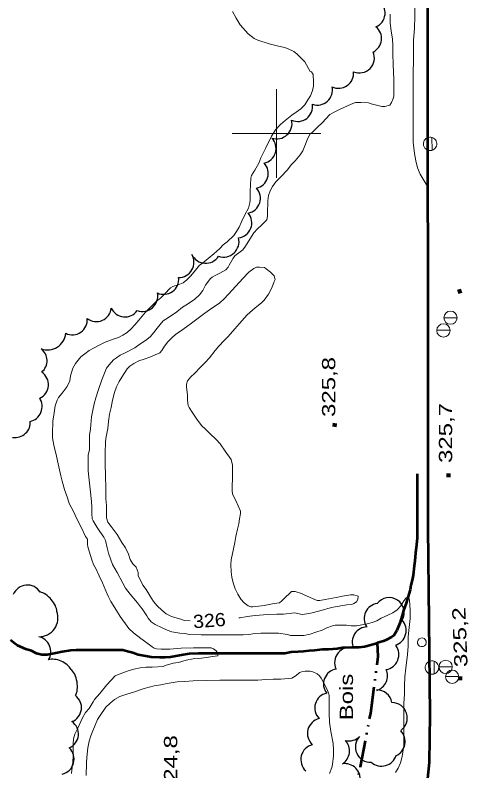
# Model space of a CAD drawing. Extents: x 240591 to 242335, y 5323482 to 5326937.
# Drawn here: x 240941 to 241042.3, y 5325255.9 to 5325426.8 of the extents above; entities that cross this region are included whole.
import ezdxf

# ---------------------------------------------------------------- set-up
doc = ezdxf.new("R2010")
doc.units = 0
doc.header["$LTSCALE"] = 1.2
doc.linetypes.add('DASH_DOUBLE_DOT', pattern=[9.2, 5, -1.2, 0.3, -1.2, 0.3, -1.2])
doc.linetypes.add('LONG_DASHED', pattern=[7.5, 6, -1.5])
for name, color, linetype, lineweight in [('2', 7, 'Continuous', 13), ('21', 7, 'Continuous', 53), ('3', 7, 'Continuous', 140), ('36', 7, 'Continuous', 13), ('4', 7, 'DASH_DOUBLE_DOT', 53), ('44', 7, 'Continuous', 25), ('61', 7, 'Continuous', 13)]:
    doc.layers.add(name, color=color, linetype=linetype, lineweight=lineweight)

msp = doc.modelspace()

# ---------------------------------------------------------------- linework, layer by layer
at = {"layer": '2'}
for points in [[(241034.3, 5325387.9), (241034.1, 5325388.1), (241033.8, 5325388.5), (241032.5, 5325390.8), (241031.9, 5325392.2), (241031.5, 5325393.8), (241031.2, 5325395.5), (241030.9, 5325398), (241030.9, 5325399.6), (241030.9, 5325402.6), (241030.9, 5325405.3), (241030.9, 5325407.9), (241030.9, 5325410.9), (241030.9, 5325414), (241031, 5325416.2), (241031, 5325418.5), (241031, 5325421), (241031.2, 5325423.8), (241031.3, 5325426.5), (241031.3, 5325428.5), (241031.3, 5325429.7)], [(240971.5, 5325354), (240972.3, 5325355), (240973.1, 5325356), (240974.4, 5325357.6), (240975, 5325358), (240976.1, 5325358.7), (240977.5, 5325359.7), (240978.8, 5325360.7), (240979.9, 5325361.4), (240981.6, 5325362.5), (240982.6, 5325363.5), (240983.4, 5325364.5), (240984, 5325365.7), (240985, 5325367.1), (240985.5, 5325367.5), (240986.2, 5325367.9), (240987.2, 5325368.4), (240988.6, 5325369.2), (240989.1, 5325369.8), (240989.3, 5325370.2), (240990.2, 5325371.8), (240990.6, 5325372.3), (240991.5, 5325373), (240992.4, 5325373.7), (240993, 5325374.5), (240993.6, 5325375.5), (240994.9, 5325377.5), (240995.7, 5325378.4), (240996.6, 5325379.3), (240997.8, 5325380.5), (240998, 5325381.3), (240998, 5325381.9), (240998.1, 5325384.8), (240998.2, 5325386), (240998.6, 5325387), (240999.1, 5325388), (240999.9, 5325389.1), (241001, 5325390.2), (241002.5, 5325391.8), (241003.3, 5325392.9), (241004.2, 5325393.8), (241005.4, 5325395.2), (241006, 5325396.1), (241006.4, 5325397.2), (241007.1, 5325398.9), (241007.6, 5325399.9), (241008.1, 5325400.2), (241009.3, 5325401.4), (241010.3, 5325402.4), (241012.1, 5325404.3), (241013.2, 5325404.9), (241014.4, 5325405.5), (241016.9, 5325406.6), (241017.9, 5325407), (241019.1, 5325407), (241020.8, 5325406.9), (241021.4, 5325406.7), (241023.8, 5325406.1), (241024.5, 5325406.1), (241025.6, 5325406.4), (241026, 5325407), (241026.4, 5325407.9), (241026.5, 5325408.4), (241026.5, 5325409.6), (241026.5, 5325412.3), (241026.4, 5325415.5), (241026.3, 5325418.1), (241026.3, 5325419.8), (241026.2, 5325421.4), (241025.9, 5325423.1), (241025.7, 5325425), (241025.7, 5325427)], [(240958.3, 5325303.6), (240957.4, 5325306.5), (240957.3, 5325307.1), (240957.3, 5325308.3), (240956.9, 5325308.9), (240955.9, 5325311), (240955, 5325312.7), (240954.1, 5325314.7), (240953.2, 5325316.3), (240952.8, 5325317.6), (240952.1, 5325319.5), (240951.6, 5325321.4), (240951.3, 5325322.6), (240950.7, 5325325.3), (240950.3, 5325327), (240949.7, 5325329.5), (240949.4, 5325331.2), (240949.4, 5325332), (240949.5, 5325335), (240949.7, 5325336.3), (240950, 5325338.4), (240950.5, 5325339.7), (240950.8, 5325340.3), (240951.6, 5325341.3), (240952.7, 5325342.8), (240953.3, 5325344.1), (240953.5, 5325345.2), (240954, 5325346.9), (240954.6, 5325348), (240955.8, 5325349.5), (240956.7, 5325350.2), (240957.7, 5325350.9), (240958.8, 5325351.5), (240960.1, 5325352.2), (240961.3, 5325352.8), (240963.1, 5325353.5), (240964.3, 5325353.9), (240965.3, 5325354.4), (240966.3, 5325355), (240967.2, 5325355.8), (240968, 5325356.7), (240968.9, 5325357.8), (240970.4, 5325359.6), (240971.4, 5325360.6), (240972.8, 5325361.9), (240973.9, 5325362.8), (240974.7, 5325363.7), (240976.1, 5325365.1), (240976.6, 5325365.4), (240977.8, 5325365.8), (240978.9, 5325366.2), (240979.8, 5325366.9), (240980.6, 5325367.7), (240981.4, 5325368.7), (240982.6, 5325370.2), (240983.2, 5325370.6), (240984.6, 5325371.7), (240985.9, 5325372.8), (240987.2, 5325374), (240988, 5325374.8), (240988.9, 5325375.5), (240990.4, 5325376.9), (240991, 5325377.8), (240991.6, 5325378.8), (240992.1, 5325380), (240992.9, 5325381.6), (240993.7, 5325383.1), (240994, 5325384.3), (240994.1, 5325385), (240994.1, 5325386.9), (240994.2, 5325389.9), (240994.4, 5325390.5), (240995.1, 5325391.7), (240996, 5325393.3), (240996.5, 5325394.5), (240997.5, 5325396.6), (240998.9, 5325399.4), (240999.8, 5325400.8), (241000.9, 5325402), (241002, 5325402.9), (241003.5, 5325404.1), (241004.5, 5325404.8), (241005.5, 5325405.6), (241006.4, 5325406.5), (241007.1, 5325407.6), (241007.7, 5325408.5), (241008.1, 5325409.5), (241008.4, 5325410.6), (241008.4, 5325411.6), (241008.3, 5325413.3), (241007.9, 5325413.9), (241007.6, 5325414)], [(240980.5, 5325289.8), (240979.2, 5325289.9), (240978.6, 5325290.1), (240976.3, 5325290.8), (240975.1, 5325291.4), (240974.1, 5325292.2), (240973.1, 5325293.2), (240972.2, 5325294.2), (240971.5, 5325295.4), (240970.6, 5325296.9), (240969.8, 5325297.9), (240969.3, 5325299), (240968.8, 5325300), (240968.8, 5325300.7), (240968.3, 5325301.9), (240967.6, 5325302.7), (240967, 5325303.7), (240966.6, 5325304.9), (240965.9, 5325306.3), (240965.1, 5325307.5), (240964, 5325309.3), (240962.7, 5325311.1), (240961.9, 5325312.1), (240961.6, 5325313.1), (240961.6, 5325313.7), (240961.6, 5325315.9), (240961.5, 5325317.4), (240961.5, 5325319.6), (240961.4, 5325322.7), (240961.3, 5325325.2), (240961.3, 5325327.8), (240961.4, 5325330.2), (240961.5, 5325331), (240961.9, 5325333.3), (240962.1, 5325334.9), (240962.3, 5325336.5), (240962.7, 5325338), (240963, 5325339.7), (240963.4, 5325341.4), (240963.9, 5325342.7), (240964.5, 5325343.9), (240965.1, 5325344.9), (240966.3, 5325346.8), (240966.9, 5325347.4), (240967.8, 5325348), (240968.9, 5325348.6), (240970.1, 5325349), (240971.4, 5325349.4), (240973.7, 5325350.4), (240974.1, 5325350.9), (240974.7, 5325351.9), (240975.5, 5325352.9), (240976.4, 5325353.8), (240977.3, 5325354.6), (240978.3, 5325355.3), (240980.5, 5325356.9), (240982.3, 5325358.2), (240983.8, 5325359.4), (240984.9, 5325360.1), (240987.2, 5325361.7), (240988.2, 5325362.6), (240989.1, 5325363.6), (240990.8, 5325365.5), (240992.4, 5325367.2), (240993.8, 5325368.6), (240994.9, 5325369.5), (240995.5, 5325369.8), (240996.2, 5325369.8), (240997.3, 5325369.7), (240997.7, 5325369.4), (240998.7, 5325368.6), (240999.5, 5325367.8), (240999.7, 5325367), (240999.5, 5325366.5), (240999, 5325365.1), (240998.2, 5325363.7), (240997.2, 5325362.3), (240996.6, 5325361.7), (240995.2, 5325360.6), (240993.4, 5325359), (240992.8, 5325358.3), (240991.7, 5325357), (240990.6, 5325355.8), (240989.1, 5325354.1), (240988.2, 5325353.2), (240987, 5325351.9), (240986.2, 5325350.9), (240984.9, 5325349.3), (240983.9, 5325348.2), (240982.9, 5325347.2)], [(241028.9, 5325273.2), (241028.9, 5325275.1), (241029, 5325277.1), (241029.2, 5325279.1), (241029.6, 5325282.2), (241029.8, 5325284.1), (241029.8, 5325286.2), (241029.9, 5325287.6), (241030.1, 5325289), (241030.2, 5325290.3), (241030.2, 5325292.2), (241030.1, 5325294.5), (241029.9, 5325295.1), (241029.3, 5325295), (241028.8, 5325294.3), (241028.1, 5325293.2), (241027.3, 5325292.3), (241026.3, 5325291.6), (241025.2, 5325291.1), (241023.7, 5325290.4), (241022.7, 5325289.8), (241021.6, 5325289.4), (241020.5, 5325289.1), (241018.1, 5325288.7), (241016.9, 5325288.7), (241015.8, 5325288.8), (241013.3, 5325288.8), (241012.7, 5325288.7), (241011.4, 5325288.2), (241010.3, 5325287.7), (241008.9, 5325287.2), (241007.6, 5325286.8), (241006.2, 5325286.5), (241004.8, 5325286.5), (241003.2, 5325286.5), (241002.5, 5325286.7), (241000.5, 5325287), (240999.4, 5325287), (240996.5, 5325287), (240995.1, 5325286.9), (240993.8, 5325286.7), (240992.5, 5325286.6), (240991.2, 5325286.6), (240988.4, 5325286.6), (240985.8, 5325286.6), (240983, 5325286.6), (240980.4, 5325286.7), (240979.3, 5325286.9), (240978.2, 5325287), (240976.4, 5325287.3), (240975.3, 5325287.7), (240974.2, 5325288.2), (240972.6, 5325289), (240971.7, 5325289.6), (240971, 5325290.4), (240970.7, 5325290.9), (240969.7, 5325292.5), (240969.3, 5325293), (240968.6, 5325293.9), (240967, 5325295.8), (240965.9, 5325297.2), (240965.3, 5325298.3), (240964, 5325300.7), (240963, 5325302.5), (240962.5, 5325303.8), (240962.1, 5325305.1), (240961.8, 5325306.3), (240961.4, 5325308), (240961, 5325308.7), (240960.1, 5325310), (240959.5, 5325310.9), (240958.6, 5325312.4), (240958.4, 5325312.9), (240958.3, 5325314.1), (240958.3, 5325315.5), (240958.2, 5325316.8), (240957.9, 5325319.6), (240957.6, 5325322.3), (240957.5, 5325323.7), (240957.5, 5325325.2), (240957.5, 5325327.3), (240957.8, 5325328.5), (240957.8, 5325329.7), (240957.8, 5325331.8), (240958, 5325333.2), (240958.2, 5325335.9), (240958.5, 5325337.4), (240958.8, 5325338.9), (240959.2, 5325340.2), (240959.8, 5325342.1), (240960.6, 5325344.3), (240961.6, 5325346.9), (240962.2, 5325347.7), (240963.2, 5325348.8), (240963.9, 5325349.3), (240964.7, 5325349.9), (240965.8, 5325350.4), (240968, 5325351.5), (240968.9, 5325352.2), (240970.4, 5325353.2), (240971.5, 5325354)], [(240982.9, 5325347.2), (240981.5, 5325345.7), (240980.7, 5325345), (240979.9, 5325344.1), (240979.7, 5325343.3), (240979.7, 5325342.7), (240979.9, 5325340.8), (240979.9, 5325339.6), (240980.1, 5325338.5), (240980.3, 5325338), (240981, 5325337), (240982, 5325335.4), (240983.1, 5325334), (240984, 5325333.1), (240984.9, 5325332.2), (240986.4, 5325330.8), (240987.3, 5325329.8), (240988.4, 5325328.2), (240989.8, 5325326.3), (240990.1, 5325325), (240990.1, 5325324.3), (240990.1, 5325321.6), (240990, 5325320.6), (240990, 5325319.2), (240990.1, 5325318.5), (240990.3, 5325318), (240990.8, 5325317), (240991.9, 5325314.6), (240991.9, 5325314.1), (240991.7, 5325312.9), (240991.5, 5325311.7), (240991.2, 5325310.5), (240990.8, 5325308.9), (240990.6, 5325307.5), (240990.3, 5325306.1), (240989.8, 5325303.6), (240989.7, 5325302.5), (240989.8, 5325300.9), (240989.9, 5325299.7), (240990.2, 5325298.4), (240990.7, 5325297), (240991.3, 5325295.8), (240992, 5325294.7), (240992.7, 5325293.9), (240993.6, 5325293.2), (240994.2, 5325293), (240994.7, 5325293), (240996, 5325293.1), (240997.2, 5325293.3), (240999.5, 5325293.7), (241000.7, 5325293.9), (241001.2, 5325294.3), (241001.6, 5325294.7), (241003.4, 5325296.4), (241004.2, 5325296.4), (241005.7, 5325296), (241006.4, 5325295.6), (241009.2, 5325294.4), (241009.8, 5325294.4), (241011, 5325294.6), (241013.5, 5325295.1), (241014.9, 5325295.4), (241016.7, 5325295.7), (241017.5, 5325295.7), (241018.5, 5325295.4), (241018.4, 5325294.6), (241018.1, 5325294.1), (241017.5, 5325293.7), (241017, 5325293.5), (241015.9, 5325293.4), (241012.8, 5325292.9), (241011.6, 5325292.6), (241010.6, 5325292.3), (241008.1, 5325291.6), (241006.9, 5325291.4), (241005.8, 5325291.2), (241004.1, 5325291.6)], [(240953.7, 5325255.3), (240953.8, 5325256.1), (240954, 5325257.8), (240954.1, 5325259.4), (240954.1, 5325262), (240954.2, 5325263.1), (240954.5, 5325264.2), (240955.1, 5325265.4), (240956.2, 5325267.9), (240956.9, 5325269.1), (240957.7, 5325270), (240958.6, 5325271.5), (240958.9, 5325272), (240960.1, 5325273.4), (240961.7, 5325275.3), (240963.6, 5325277.4), (240964.1, 5325277.6), (240966.5, 5325278.5), (240967.8, 5325278.9), (240969.2, 5325279.2), (240970.5, 5325279.3), (240971.9, 5325279.3), (240974.4, 5325279.5), (240974.9, 5325279.7), (240976.7, 5325280.2), (240977.9, 5325280.4), (240979.6, 5325280.9), (240981.2, 5325281.2), (240982.5, 5325281.3), (240984.2, 5325281.5), (240985.6, 5325281.7), (240986.8, 5325281.9), (240986.8, 5325282.5), (240986.4, 5325283), (240985.8, 5325283.5), (240985.3, 5325283.7), (240984.8, 5325283.7), (240983.5, 5325283.7), (240981.3, 5325283.7), (240978.5, 5325283.6), (240975.9, 5325283.4), (240974, 5325283.4), (240972.9, 5325283.5), (240972.4, 5325283.6), (240971.9, 5325283.9), (240970.7, 5325284.8), (240969.4, 5325285.8), (240967.7, 5325287.1), (240966.7, 5325288.1), (240965.9, 5325289.1), (240964.7, 5325290.8), (240963.9, 5325292.1), (240962.6, 5325294.2), (240962, 5325295.4), (240961.5, 5325296.6), (240960.7, 5325298.4), (240960, 5325300), (240959.3, 5325301.5), (240958.7, 5325302.5), (240958.3, 5325303.6)], [(241004.1, 5325291.6), (241001.6, 5325291.3), (241000.1, 5325291.3), (240998.1, 5325291.2), (240995.2, 5325291), (240993.4, 5325290.8), (240991.8, 5325290.5), (240991.5, 5325290.5)], [(240957, 5325254.8), (240957.1, 5325257.6), (240957.2, 5325258.9), (240957.4, 5325261.1), (240957.7, 5325262.6), (240958.1, 5325263.8), (240958.5, 5325264.9), (240959.6, 5325267.5), (240960.2, 5325268.4), (240961.5, 5325270.3), (240962.4, 5325271.1), (240963.4, 5325272), (240964.6, 5325272.7), (240966.2, 5325273.2), (240967.7, 5325273.7), (240970.1, 5325274.5), (240972.4, 5325275.1), (240973.9, 5325275.3), (240975.3, 5325275.6), (240977.6, 5325276), (240979.3, 5325276.1), (240981.2, 5325276.2), (240984.1, 5325276.3), (240987.2, 5325276.4), (240989.9, 5325276.4), (240993.2, 5325276.4), (240995.8, 5325276.4), (240997.6, 5325276.5), (240999.3, 5325276.6), (241001, 5325276.6), (241003.5, 5325276.8), (241004.2, 5325277.3), (241005.3, 5325278.1), (241005.7, 5325278.3), (241006.5, 5325278.4), (241007.6, 5325278.4), (241008.2, 5325278.3), (241009.2, 5325277.8), (241009.7, 5325277.4), (241010.1, 5325276.8), (241010.7, 5325275.7), (241011.3, 5325274.6), (241011.8, 5325273.5), (241011.9, 5325272.9), (241011.9, 5325271.7), (241011.9, 5325268.9), (241012, 5325266.9), (241012.3, 5325264.8), (241012.8, 5325262.1), (241012.9, 5325260.6), (241012.9, 5325259.3), (241012.7, 5325257.3), (241012.5, 5325256.6), (241012, 5325255.3)], [(241026.9, 5325255.5), (241027.5, 5325256.5), (241028, 5325257.7), (241028.4, 5325259.1), (241028.8, 5325261.6), (241028.8, 5325262.8), (241028.8, 5325265.4), (241028.8, 5325267.9), (241028.8, 5325271.2), (241028.9, 5325273.2)]]:
    msp.add_lwpolyline(points, dxfattribs=at)
at = {"layer": '2', "linetype": 'LONG_DASHED'}
msp.add_lwpolyline([(241007.6, 5325414), (241006.4, 5325416.2), (241005.8, 5325416.8), (241004.6, 5325418), (241003.9, 5325418.5), (241002.5, 5325419.2), (241001.8, 5325419.4), (241000.2, 5325419.8), (240998.4, 5325420.3), (240995.8, 5325421.1), (240995, 5325421.5), (240994.3, 5325422), (240993.6, 5325422.5), (240992.4, 5325423.9), (240991.8, 5325424.6), (240990.9, 5325426.1), (240990.1, 5325427.6)], dxfattribs=at)
at = {"layer": '21'}
msp.add_lwpolyline([(241036.3, 5325156), (241070, 5325183), (241070.6, 5325184.4), (241070.6, 5325186.3), (241069.6, 5325187.8), (241036.7, 5325230), (241034.3, 5325231.5), (241030.9, 5325232), (241028.7, 5325231), (241022.5, 5325239.8), (241028.7, 5325245), (241032.3, 5325249.6), (241034.1, 5325253.4), (241034.6, 5325257.8), (241034.7, 5325268.6), (241034.3, 5325310.8), (241034.3, 5325354.7), (241034.2, 5325405), (241034.2, 5325464.4)], dxfattribs=at)
at = {"layer": '3'}
for p, q in [((241041, 5325364.2), (241041.8, 5325364.4)), ((241013.1, 5325333.7), (241013.2, 5325334.5)), ((241038.9, 5325322.3), (241038.9, 5325323.1)), ((241041.5, 5325276.4), (241041.5, 5325277.2))]:
    msp.add_line(p, q, dxfattribs=at)
at = {"layer": '36'}
for p, q in [((241034.2, 5325399.1), (241034.3, 5325396.2)), ((241035.2, 5325396.2), (241035.1, 5325399.1)), ((241037.8, 5325358.3), (241040.8, 5325358.3)), ((241036.2, 5325355.5), (241039.2, 5325355.5)), ((241034.6, 5325280.7), (241034.7, 5325277.8)), ((241035.6, 5325277.8), (241035.6, 5325280.7)), ((241036.7, 5325279.4), (241039.7, 5325279.4)), ((241038.2, 5325277.2), (241041.2, 5325277.2))]:
    msp.add_line(p, q, dxfattribs=at)
for centre in [(241039.319, 5325358.342), (241037.729, 5325355.462), (241038.239, 5325279.382), (241039.699, 5325277.152)]:
    msp.add_circle(centre, 1.5, dxfattribs=at)
for centre, major_axis in [((241034.714, 5325397.647), (-0.396, 1.465)), ((241032.853, 5325284.95), (0.261, -0.965)), ((241035.144, 5325279.227), (-0.396, 1.465))]:
    msp.add_ellipse(centre, major_axis=major_axis, ratio=0.99964, dxfattribs=at)
at = {"layer": '4'}
for points in [[(241031.8, 5325323), (241031.8, 5325320.2), (241031.8, 5325317.4), (241031.8, 5325315.1), (241031.8, 5325312.4), (241031.8, 5325309.7), (241031.8, 5325308.5), (241031.6, 5325306.3), (241031.4, 5325305.2), (241031.3, 5325303.3), (241031.1, 5325302.2), (241030.9, 5325300.1), (241030.7, 5325299), (241030.4, 5325297.9), (241030.2, 5325296.8), (241029.7, 5325295.1), (241029.3, 5325293.8), (241028.7, 5325292.1), (241028.4, 5325291), (241027.9, 5325289.3), (241027.2, 5325287.6), (241026.5, 5325286.5), (241026, 5325286.1), (241024.9, 5325285.5), (241024.2, 5325285.2), (241022.8, 5325284.8)], [(241022.8, 5325284.8), (241022.6, 5325284.7), (241021.3, 5325284.3), (241019.9, 5325283.9), (241018.7, 5325283.8), (241017, 5325283.8), (241014.9, 5325283.7), (241013.7, 5325283.5), (241011.8, 5325283.3), (241010.4, 5325283.3), (241008.6, 5325283.1), (241007.4, 5325283), (241006.1, 5325282.9), (241004.9, 5325282.8), (241003.3, 5325282.7), (241001.9, 5325282.4), (241000.8, 5325282.4), (240999.1, 5325282.4), (240997.3, 5325282.4), (240996, 5325282.4), (240993.4, 5325282.4), (240991.7, 5325282.4), (240989.8, 5325282.4), (240987.5, 5325282.4), (240985, 5325282.4), (240982.4, 5325282.4), (240980.3, 5325282.3), (240978.9, 5325282.1), (240976.1, 5325281.6), (240974.9, 5325281.5), (240973.6, 5325281.5), (240971.7, 5325281.6), (240970.5, 5325281.8), (240968.8, 5325282.1), (240967.6, 5325282.6), (240966.4, 5325282.9), (240965.3, 5325283.2), (240964.2, 5325283.2), (240963.1, 5325283.2), (240961.9, 5325283.2), (240960.5, 5325283.2), (240958.8, 5325283.2), (240956.7, 5325283.2), (240954.8, 5325283.2), (240953.5, 5325283.1), (240951.6, 5325282.8), (240950.2, 5325282.5), (240948.2, 5325282.1), (240947, 5325282.1), (240945.8, 5325282.4), (240944.7, 5325283), (240943.4, 5325283.4), (240941.5, 5325284.2), (240941, 5325284.6), (240939.9, 5325285.4)], [(241016.8, 5325245.9), (241019, 5325256.8), (241021.3, 5325268.9), (241023, 5325281.7), (241022.8, 5325284.8)]]:
    msp.add_lwpolyline(points, dxfattribs=at)
at = {"layer": '44'}
for centre, radius, start, end in [((240992.997, 5325385.335), 3.388, 281.11533, 42.87175), ((240946.375, 5325290.474), 4.274, 269.48424, 20.06289), ((241010.513, 5325264.327), 3.494, 104.47509, 226.54334), ((240950.759, 5325258.539), 3.523, 283.98413, 45.68526)]:
    msp.add_arc(centre, radius, start, end, dxfattribs=at)
for centre, major_axis, ratio, start_param, end_param in [((241021.156, 5325427.225), (-1.399, 3.093), 0.999994, 3.1177479, 5.2448597), ((241020.39, 5325421.462), (-1.86, 2.81), 0.998807, 3.0009321, 5.028176), ((241018.749, 5325417.058), (1.531, 3.009), 0.999593, 3.2107904, 5.6023886), ((241014.053, 5325413.613), (1.951, -2.78), 0.999039, 5.2187136, 7.3419914), ((241009.254, 5325409.807), (-0.735, 3.32), 0.999983, 2.5930846, 4.7178205), ((241004.792, 5325406.111), (1.906, -2.81), 0.998629, 5.2763468, 7.4000884), ((241000.066, 5325402.23), (2.19, -2.686), 0.998507, 5.2733558, 7.3949462), ((240996.53, 5325396.597), (3.242, -0.971), 0.999429, 5.2144391, 7.3437129), ((240994.785, 5325390.956), (-2.318, 2.471), 0.999983, 2.5946736, 4.7190715), ((240990.989, 5325379.804), (-0.552, 3.412), 0.999995, 3.1177484, 5.244155), ((240988.041, 5325375.559), (2.377, -2.591), 0.999952, 5.222385, 7.3473048), ((240977.933, 5325370.861), (2.998, -1.709), 0.99995, 5.2209885, 7.3350019), ((240984.032, 5325374.121), (-0.224, -3.471), 0.998243, 5.2243223, 7.3403153), ((240974.54, 5325367.007), (1.353, 3.102), 0.999994, 3.1167319, 5.2431273), ((240969.719, 5325363.206), (2.293, -2.604), 0.999734, 5.2173423, 7.3451882), ((240959.327, 5325360.867), (1.152, -3.201), 0.99911, 5.2875019, 7.4094436), ((240965.795, 5325361.865), (-0.84, -3.255), 0.99982, 5.3731273, 7.4966985), ((240953.906, 5325357.836), (1.913, -2.787), 0.999857, 5.2198507, 7.3485218), ((240948.308, 5325355.157), (1.529, -3.816), 0.998523, 5.5419238, 7.3890258), ((240944.806, 5325348.631), (3.333, 0.651), 0.999994, 5.2178898, 7.0081421), ((240945.117, 5325343.206), (3.364, -0.438), 0.998627, 5.2745615, 7.3985966), ((240943.887, 5325338.17), (1.063, 3.188), 0.947398, 3.6315885, 5.644946), ((240941.052, 5325334.256), (3.206, 1.102), 0.882779, 4.2157555, 6.1198862), ((240943.732, 5325294.585), (-3.37, -0.221), 0.979335, 3.6100429, 5.8585859), ((240947.803, 5325293.62), (-2.271, 2.51), 0.493321, 3.6345569, 5.6872543), ((241025.471, 5325291.646), (-2.749, 1.999), 0.999749, 3.2441847, 6.2638485), ((241023.197, 5325290.332), (0.726, -3.311), 0.993189, 3.0525341, 5.0693646), ((241025.819, 5325287.604), (-2.595, 2.333), 0.9992, 2.611659, 4.6084521), ((241020.512, 5325285.028), (0.523, -3.362), 0.993213, 2.9897082, 4.9827285), ((240945.547, 5325282.804), (3.022, 1.739), 0.999995, 5.2170943, 7.1031242), ((241016.527, 5325280.378), (-2.242, -2.549), 0.99647, 3.5927797, 5.8849723), ((241024.194, 5325282.209), (2.599, 2.299), 0.9995, 4.1604045, 6.1628321), ((240950.679, 5325278.866), (-3.069, 1.409), 0.572463, 3.7965256, 5.7131519), ((240953.345, 5325275.73), (-0.563, 3.331), 0.485142, 3.6207934, 5.8094932), ((241014.029, 5325275.547), (-1.903, -2.819), 0.995892, 3.9001261, 5.9733364), ((241021.622, 5325277.402), (1.898, -2.915), 0.994908, 6.007672, 7.6910331), ((241012.086, 5325270.099), (-3.146, 1.341), 0.999682, 5.3292129, 7.45979), ((241022.677, 5325270.706), (-2.266, 2.632), 0.999747, 4.1797392, 5.5859106), ((240952.569, 5325270.166), (3.371, -0.446), 0.999977, 5.2173689, 7.3489584), ((241026.076, 5325267.848), (3.273, 1.18), 0.99919, 4.9770483, 7.5028211), ((240951.859, 5325264.194), (3.401, -0.331), 0.999994, 5.2190481, 7.3435481), ((241025.597, 5325262.487), (1.081, 3.307), 0.999762, 3.8957069, 5.7908751), ((241016.353, 5325266.123), (3.101, -1.57), 0.998634, 4.9584073, 5.9584575), ((241021.312, 5325261.276), (-3.404, -0.731), 0.995357, 5.3140189, 7.6796589), ((241009.026, 5325258.412), (-3.38, 0.949), 0.99625, 5.2491567, 7.3711619), ((241013.032, 5325260.376), (0.528, 3.442), 0.999761, 3.8754837, 5.610955), ((241023.754, 5325260.419), (2.101, -2.772), 0.997992, 4.9038083, 6.8957685), ((241015.465, 5325254.03), (-2.656, 2.253), 0.999762, 3.7011809, 5.5668872)]:
    msp.add_ellipse(centre, major_axis=major_axis, ratio=ratio, start_param=start_param, end_param=end_param, dxfattribs=at)
at = {"layer": '61'}
for points in [[(241000, 5325410), (241000, 5325400), (241000, 5325390)], [(240990, 5325400), (241000, 5325400), (241010, 5325400)]]:
    msp.add_lwpolyline(points, dxfattribs=at)

# ---------------------------------------------------------------- texts
at = {"layer": '2', "width": 1.1}
msp.add_text('326', height=3, rotation=4.411, dxfattribs=at).set_placement((240981.3, 5325288.1))
at = {"layer": '3', "width": 1.35}
for s, height, rotation, p in [('325,8', 3, 90, (241013.3, 5325335.9)), ('325,7', 2.999, 90.01, (241039.7, 5325325.5)), ('325,2', 3, 92.265, (241043.2, 5325279.4)), ('324,8', 3, 90, (240977.6, 5325250.4))]:
    msp.add_text(s, height=height, rotation=rotation, dxfattribs=at).set_placement(p)
at = {"layer": '44', "width": 1.35}
msp.add_text('Bois', height=3, rotation=90, dxfattribs=at).set_placement((241017.3, 5325267.3))

doc.saveas('drawing.dxf')
